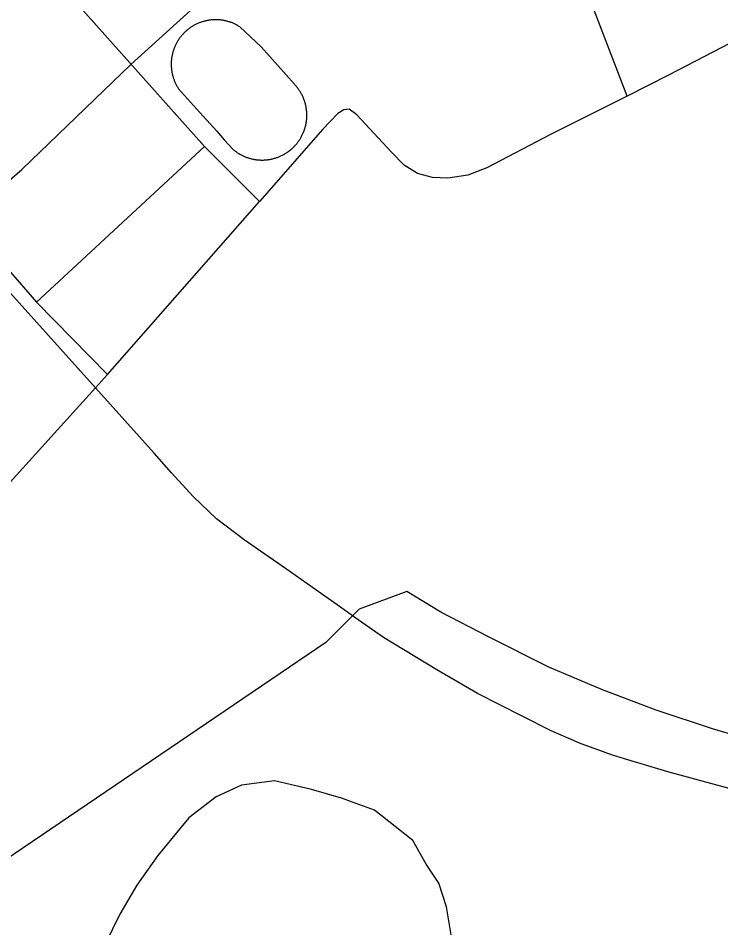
# Model space of a CAD drawing. Extents: x 2206922 to 2357709, y 510027 to 673830.
# Drawn here: x 2288247 to 2289949, y 595572 to 597776 of the extents above; entities that cross this region are included whole.
import ezdxf

# ---------------------------------------------------------------- set-up
doc = ezdxf.new("R2010")
doc.units = 0
for name, color, linetype in [('Exist Boundary Political City Limit New', 7, 'Continuous'), ('Exist Hydrographic Misc Water Feature', 7, 'Continuous'), ('Exist Railroad Mainline', 7, 'Continuous'), ('Exist Road Non-System Type 51', 7, 'Continuous'), ('Map Preparation Boundary City Limit Buffer Line', 7, 'Continuous')]:
    doc.layers.add(name, color=color, linetype=linetype)

msp = doc.modelspace()

# ---------------------------------------------------------------- linework, layer by layer
at = {"layer": 'Exist Boundary Political City Limit New'}
msp.add_lwpolyline([(2290000, 596032.8), (2289929, 596053.9), (2289792.5, 596099.4), (2289662.8, 596148.7), (2289532.5, 596203.5), (2289386.8, 596277), (2289271.5, 596336.4), (2289188.5, 596386.6), (2289073, 596343.7), (2288992.8, 596263.3), (2287568.8, 595296.8)], dxfattribs=at)
at = {"layer": 'Exist Hydrographic Misc Water Feature'}
for points in [[(2288091.9, 597267.8), (2288256.6, 597409.3), (2288519.9, 597663.6), (2288664.4, 597794.7)], [(2289297.4, 595550.1), (2289284.7, 595622.2), (2289266.3, 595679.7), (2289235.9, 595725.6), (2289203.1, 595783.3), (2289160.7, 595816.8), (2289110.6, 595856.4), (2289030.2, 595885.6), (2288958.1, 595906.6), (2288868, 595927.8), (2288788.1, 595917.1), (2288726.8, 595888.7), (2288660.9, 595838.1), (2288585.9, 595747.3), (2288534.8, 595674.7), (2288493.4, 595604.7), (2288458.3, 595532.1)]]:
    msp.add_lwpolyline(points, dxfattribs=at)
at = {"layer": 'Exist Railroad Mainline'}
msp.add_lwpolyline([(2290064.5, 595883.4), (2289821, 595949.8), (2289716.2, 595981.2), (2289684.9, 595990.6), (2289654.2, 596001.9), (2289610.7, 596017.9), (2289551.3, 596043.5), (2289538.4, 596049.1), (2289468.1, 596084.5), (2289359.7, 596139.5), (2289261.1, 596196.5), (2289132.5, 596275.3), (2289071.2, 596318.2), (2289019.7, 596354.2), (2288959.9, 596396.4), (2288905, 596435.1), (2288794.4, 596511.9), (2288727.9, 596563.2), (2288671.4, 596616.7), (2288619, 596674.2), (2288576.6, 596721.8), (2288434.4, 596880.2), (2287950.4, 597419.5)], dxfattribs=at)
at = {"layer": 'Exist Road Non-System Type 51'}
for p, q in [((2288698.4, 597465.6), (2288390.4, 597811.4)), ((2287922.7, 597513.3), (2288291.4, 597087.9)), ((2288698.4, 597465.6), (2288291.4, 597087.9)), ((2288832.2, 597331.8), (2288698.4, 597465.6)), ((2288463.8, 596912.7), (2288832.2, 597331.8)), ((2288291.4, 597087.9), (2288463.8, 596912.7)), ((2288463.8, 596912.7), (2288434.4, 596880.2)), ((2288434.4, 596880.2), (2288089.6, 596499.4))]:
    msp.add_line(p, q, dxfattribs=at)
for points in [[(2289722.4, 597587.4), (2289641.1, 597799.4), (2289625.1, 597845.9), (2289616.4, 597879.3), (2289622.2, 597898.2), (2289635.3, 597914.1), (2289658.5, 597928.7), (2289866, 597992.5), (2289886.4, 597999.8), (2289895.8, 598005.6), (2289902.3, 598028.8), (2289893.6, 598063.7), (2289870.4, 598114.5)], [(2290211.5, 597840.1), (2290057.6, 597760.2), (2289822.5, 597638.2), (2289722.4, 597587.4)], [(2288916.3, 597616.2), (2288836.1, 597706.9), (2288784.5, 597755.2), (2288782.9, 597756.2), (2288781.3, 597757.2), (2288779.7, 597758.1), (2288778, 597759), (2288776.4, 597759.9), (2288774.7, 597760.8), (2288773, 597761.6), (2288771.3, 597762.4), (2288769.6, 597763.2), (2288767.9, 597764), (2288766.2, 597764.7), (2288764.4, 597765.4), (2288762.7, 597766), (2288760.9, 597766.6), (2288759.1, 597767.2), (2288757.3, 597767.8), (2288755.5, 597768.3), (2288753.7, 597768.8), (2288751.9, 597769.3), (2288750.1, 597769.7), (2288748.2, 597770.1), (2288746.4, 597770.5), (2288744.6, 597770.9), (2288742.7, 597771.2), (2288740.9, 597771.4), (2288739, 597771.7), (2288737.1, 597771.9), (2288735.3, 597772.1), (2288733.4, 597772.2), (2288731.5, 597772.3), (2288729.7, 597772.4), (2288727.8, 597772.5), (2288725.9, 597772.5), (2288724, 597772.5), (2288722.2, 597772.4), (2288720.3, 597772.3), (2288718.4, 597772.2), (2288716.5, 597772.1), (2288714.7, 597771.9), (2288712.8, 597771.7), (2288710.9, 597771.5), (2288709.1, 597771.2), (2288707.2, 597770.9), (2288705.4, 597770.5), (2288703.6, 597770.2), (2288701.7, 597769.8), (2288699.9, 597769.3), (2288698.1, 597768.9), (2288696.3, 597768.4), (2288694.5, 597767.8), (2288692.7, 597767.3), (2288690.9, 597766.7), (2288689.1, 597766), (2288687.4, 597765.4), (2288685.6, 597764.7), (2288683.9, 597764), (2288682.2, 597763.2), (2288680.5, 597762.5), (2288678.8, 597761.7), (2288677.1, 597760.8), (2288675.4, 597760), (2288673.8, 597759.1), (2288672.1, 597758.2), (2288670.5, 597757.2), (2288668.9, 597756.2), (2288667.3, 597755.2), (2288665.8, 597754.2), (2288664.2, 597753.1), (2288662.7, 597752.1), (2288661.2, 597750.9), (2288659.7, 597749.8), (2288658.2, 597748.6), (2288656.8, 597747.5), (2288655.3, 597746.2), (2288653.9, 597745), (2288652.5, 597743.7), (2288651.2, 597742.4), (2288649.8, 597741.1), (2288648.5, 597739.8), (2288647.2, 597738.4), (2288645.9, 597737.1), (2288644.7, 597735.7), (2288643.5, 597734.2), (2288642.3, 597732.8), (2288641.1, 597731.3), (2288640, 597729.9), (2288638.8, 597728.4), (2288637.7, 597726.8), (2288636.7, 597725.3), (2288635.6, 597723.7), (2288634.6, 597722.1), (2288633.6, 597720.6), (2288632.7, 597718.9), (2288631.7, 597717.3), (2288630.8, 597715.7), (2288630, 597714), (2288629.1, 597712.3)], [(2288629.1, 597712.3), (2288628.3, 597710.6), (2288627.5, 597708.9), (2288626.8, 597707.2), (2288626, 597705.5), (2288625.3, 597703.7), (2288624.7, 597702), (2288624, 597700.2), (2288623.4, 597698.5), (2288622.9, 597696.7), (2288622.3, 597694.9), (2288621.8, 597693.1), (2288621.3, 597691.3), (2288620.9, 597689.4), (2288620.5, 597687.6), (2288620.1, 597685.8), (2288619.7, 597683.9), (2288619.4, 597682.1), (2288619.1, 597680.2), (2288618.9, 597678.4), (2288618.7, 597676.5), (2288618.5, 597674.6), (2288618.3, 597672.8), (2288618.2, 597670.9), (2288618.1, 597669), (2288618, 597667.1), (2288618, 597665.3), (2288618, 597663.4), (2288618, 597661.5), (2288618.1, 597659.6), (2288618.2, 597657.8), (2288618.4, 597655.9), (2288618.5, 597654), (2288618.7, 597652.2), (2288619, 597650.3), (2288619.2, 597648.4), (2288619.5, 597646.6), (2288619.9, 597644.7), (2288620.2, 597642.9), (2288620.6, 597641.1), (2288621, 597639.2), (2288621.5, 597637.4), (2288622, 597635.6), (2288622.5, 597633.8), (2288623.1, 597632), (2288623.6, 597630.2), (2288624.3, 597628.5), (2288624.9, 597626.7), (2288625.6, 597625), (2288626.3, 597623.2), (2288627, 597621.5), (2288627.8, 597619.8), (2288628.6, 597618.1), (2288629.4, 597616.4), (2288630.3, 597614.7), (2288631.1, 597613.1), (2288632, 597611.4), (2288633, 597609.8), (2288634, 597608.2), (2288634.9, 597606.6), (2288636, 597605), (2288679.3, 597556.8), (2288728.4, 597502.5), (2288746.4, 597481.7), (2288768.4, 597457.8), (2288769.8, 597456.6), (2288771.3, 597455.5), (2288772.8, 597454.3), (2288774.3, 597453.2), (2288775.9, 597452.1), (2288777.4, 597451), (2288779, 597450), (2288780.6, 597448.9), (2288782.2, 597448), (2288783.9, 597447), (2288785.5, 597446.1), (2288787.2, 597445.2), (2288788.8, 597444.3), (2288790.5, 597443.4), (2288792.2, 597442.6), (2288794, 597441.8), (2288795.7, 597441.1), (2288797.5, 597440.4), (2288799.2, 597439.7), (2288801, 597439), (2288802.8, 597438.4), (2288804.6, 597437.8), (2288806.4, 597437.2), (2288808.2, 597436.7), (2288810, 597436.1), (2288811.8, 597435.7), (2288813.7, 597435.2), (2288815.5, 597434.8), (2288817.4, 597434.4), (2288819.2, 597434.1), (2288821.1, 597433.8), (2288823, 597433.5), (2288824.9, 597433.2), (2288826.7, 597433), (2288828.6, 597432.9)], [(2288946.4, 597548.4), (2288946.2, 597550.3), (2288946.1, 597552.1), (2288945.8, 597554), (2288945.6, 597555.9), (2288945.3, 597557.8), (2288945, 597559.6), (2288944.7, 597561.5), (2288944.3, 597563.4), (2288943.9, 597565.2), (2288943.4, 597567), (2288943, 597568.9), (2288942.5, 597570.7), (2288941.9, 597572.5), (2288941.4, 597574.3), (2288940.8, 597576.1), (2288940.1, 597577.9), (2288939.5, 597579.7), (2288938.8, 597581.4), (2288938.1, 597583.2), (2288937.3, 597584.9), (2288936.5, 597586.7), (2288935.7, 597588.4), (2288934.9, 597590.1), (2288934, 597591.7), (2288933.1, 597593.4), (2288932.2, 597595), (2288931.2, 597596.7), (2288930.2, 597598.3), (2288929.2, 597599.9), (2288928.2, 597601.5), (2288927.1, 597603), (2288926, 597604.6), (2288924.9, 597606.1), (2288923.7, 597607.6), (2288922.5, 597609.1), (2288921.3, 597610.6), (2288920.1, 597612), (2288918.9, 597613.4), (2288917.6, 597614.8), (2288916.3, 597616.2)], [(2289722.4, 597587.4), (2289536.6, 597494.5), (2289382.8, 597413.2), (2289336.3, 597395.7), (2289288.4, 597388.5), (2289250.7, 597389.9), (2289214.4, 597400.1), (2289182.5, 597420.4), (2289150.6, 597452.4), (2289067.8, 597542.4), (2289049, 597555.5), (2289035.9, 597554), (2289021.4, 597545.3), (2288985.1, 597507.5), (2288832.2, 597331.8)], [(2288828.6, 597432.9), (2288830.5, 597432.7), (2288832.4, 597432.6), (2288834.3, 597432.5), (2288836.2, 597432.4), (2288838.1, 597432.4), (2288840, 597432.4), (2288841.9, 597432.5), (2288843.8, 597432.6), (2288845.6, 597432.7), (2288847.5, 597432.8), (2288849.4, 597433), (2288851.3, 597433.2), (2288853.2, 597433.5), (2288855, 597433.8), (2288856.9, 597434.1), (2288858.8, 597434.4), (2288860.6, 597434.8), (2288862.5, 597435.2), (2288864.3, 597435.6), (2288866.2, 597436.1), (2288868, 597436.6), (2288869.8, 597437.1), (2288871.6, 597437.7), (2288873.4, 597438.3), (2288875.2, 597438.9), (2288877, 597439.6), (2288878.7, 597440.3), (2288880.5, 597441), (2288882.2, 597441.8), (2288883.9, 597442.6), (2288885.6, 597443.4), (2288887.3, 597444.2), (2288889, 597445.1), (2288890.7, 597446), (2288892.3, 597446.9), (2288893.9, 597447.9), (2288895.6, 597448.9), (2288897.2, 597449.9), (2288898.7, 597450.9), (2288900.3, 597452), (2288901.8, 597453.1), (2288903.4, 597454.2), (2288904.9, 597455.4), (2288906.4, 597456.6), (2288907.8, 597457.8), (2288909.3, 597459), (2288910.7, 597460.2), (2288912.1, 597461.5), (2288913.4, 597462.8), (2288914.8, 597464.1), (2288916.1, 597465.5), (2288917.4, 597466.9), (2288918.7, 597468.3), (2288920, 597469.7), (2288921.2, 597471.1), (2288922.4, 597472.6), (2288923.6, 597474.1), (2288924.7, 597475.6), (2288925.9, 597477.1), (2288927, 597478.6), (2288928, 597480.2), (2288929.1, 597481.7), (2288930.1, 597483.3), (2288931.1, 597485), (2288932.1, 597486.6), (2288933, 597488.2), (2288933.9, 597489.9), (2288934.8, 597491.6), (2288935.6, 597493.3), (2288936.4, 597495), (2288937.2, 597496.7), (2288938, 597498.4), (2288938.7, 597500.2), (2288939.4, 597501.9), (2288940.1, 597503.7), (2288940.7, 597505.5), (2288941.3, 597507.3), (2288941.9, 597509.1), (2288942.4, 597510.9), (2288942.9, 597512.7), (2288943.4, 597514.6), (2288943.8, 597516.4), (2288944.2, 597518.3), (2288944.6, 597520.1), (2288945, 597522), (2288945.3, 597523.8), (2288945.6, 597525.7), (2288945.8, 597527.6), (2288946, 597529.5), (2288946.2, 597531.4), (2288946.4, 597533.2), (2288946.5, 597535.1), (2288946.6, 597537), (2288946.6, 597538.9), (2288946.6, 597540.8), (2288946.6, 597542.7), (2288946.6, 597544.6), (2288946.5, 597546.5), (2288946.4, 597548.4)]]:
    msp.add_lwpolyline(points, dxfattribs=at)
at = {"layer": 'Map Preparation Boundary City Limit Buffer Line'}
msp.add_lwpolyline([(2290000, 596032.8), (2289929, 596053.9), (2289792.5, 596099.4), (2289662.8, 596148.7), (2289532.5, 596203.5), (2289386.8, 596277), (2289271.5, 596336.4), (2289188.5, 596386.6), (2289073, 596343.7), (2288992.8, 596263.3), (2287568.8, 595296.8)], dxfattribs=at)

doc.saveas('drawing.dxf')
